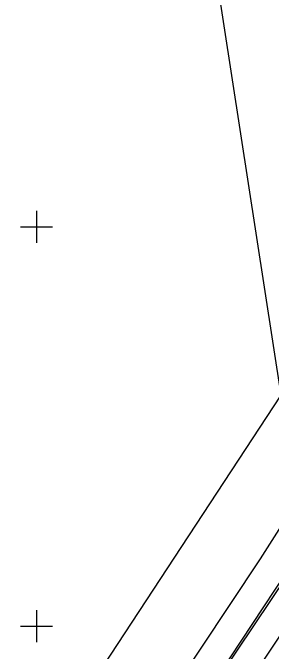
# Model space of a CAD drawing. Extents: x 597961 to 601397, y 6602961 to 6613501.
# Drawn here: x 599847 to 599879.4, y 6608746.8 to 6608826.8 of the extents above; entities that cross this region are included whole.
import ezdxf

# ---------------------------------------------------------------- set-up
doc = ezdxf.new("R2010")
doc.units = 0
for name, color, linetype in [('MOOTPIIR', 7, 'Continuous'), ('PIIR', 7, 'Continuous'), ('TEE', 7, 'Continuous'), ('Tee Kõrvalmaantee Püsikate', 7, 'Continuous'), ('Tee Täitmata', 7, 'Continuous'), ('VORK', 7, 'Continuous')]:
    doc.layers.add(name, color=color, linetype=linetype)

msp = doc.modelspace()

# ---------------------------------------------------------------- linework, layer by layer
at = {"layer": 'MOOTPIIR'}
msp.add_lwpolyline([(599810.369, 6608627.006), (599843.227, 6608674.906), (599853.603, 6608692.388), (599880.24, 6608735.617), (599894.899, 6608756.219), (599910.836, 6608779.135), (599928.933, 6608805.493), (599935.795, 6608819.197), (599936.191, 6608824.761), (599927.289, 6608830.297), (599919.481, 6608816.801), (599911.673, 6608803.306), (599888.264, 6608767.257), (599869.997, 6608739.629), (599838.705, 6608692.792), (599817.676, 6608661.568)], dxfattribs=at)
at = {"layer": 'PIIR'}
msp.add_lwpolyline([(599601.14, 6608363.9), (599752.04, 6608586.7), (599810.31, 6608671.87), (599880.68, 6608778.91), (599912.29, 6608830.77), (599945.09, 6608902.88), (599964.8, 6608958.29), (599969.67, 6608990.21), (599967.2, 6609031.05), (599971.87, 6609030.98), (599968.61, 6609065.48), (599963.93, 6609098.32), (599959.83, 6609118.08), (599955.43, 6609135.53)], dxfattribs=at)
msp.add_lwpolyline([(599862.29, 6608897.97), (599933.54, 6608901.73), (599945.09, 6608902.88), (599912.29, 6608830.77), (599880.68, 6608778.91)], close=True, dxfattribs=at)
at = {"layer": 'TEE'}
msp.add_lwpolyline([(599817.047, 6608653.619), (599838.859, 6608686.624), (599848.1, 6608700.538), (599860.763, 6608719.117), (599874.137, 6608739.213), (599888.038, 6608760.083), (599902.524, 6608781.928), (599911.341, 6608796.318), (599920.35, 6608810.81), (599927.039, 6608822.732), (599928.642, 6608823.673), (599930.628, 6608825.263), (599932.439, 6608825.461), (599934.848, 6608825.265)], dxfattribs=at)
at = {"layer": 'Tee Kõrvalmaantee Püsikate'}
msp.add_lwpolyline([(599775.816, 6608599.066), (599881.42, 6608756.232), (599913.89, 6608807.232), (599927.14, 6608830.942)], dxfattribs=at)
at = {"layer": 'Tee Täitmata'}
msp.add_lwpolyline([(599587.5, 6608331.63), (599611.35, 6608364.32), (599640.657, 6608405.619), (599669.11, 6608447.83), (599690.91, 6608480.8), (599751.02, 6608567.73), (599757.78, 6608577.51), (599878.06, 6608758.41), (599910.43, 6608809.28), (599932.18, 6608848.15), (599948.5, 6608885.28), (599972.6, 6608956.39), (599977.71, 6608989.84), (599977.31, 6609016.831), (599976.66, 6609026.261)], dxfattribs=at)
at = {"layer": 'VORK'}
for p, q in [((599850, 6608802), (599850, 6608798)), ((599848, 6608800), (599852, 6608800)), ((599850, 6608752), (599850, 6608748)), ((599848, 6608750), (599852, 6608750))]:
    msp.add_line(p, q, dxfattribs=at)

doc.saveas('drawing.dxf')
